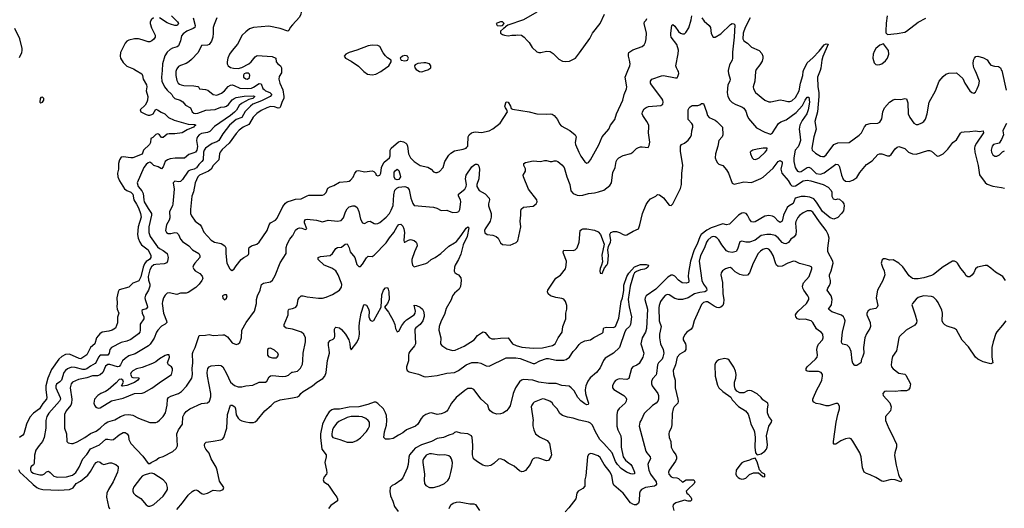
# Model space of a CAD drawing. Header units: inches. Extents: x 2001573 to 2220545, y 644482 to 846830.
# Tile 669 of 755: x 2137150 to 2147430, y 785432 to 790531. Entities that reach past the tile are written whole.
import ezdxf

# ---------------------------------------------------------------- set-up
doc = ezdxf.new("R2010")
doc.units = ezdxf.units.IN
doc.header["$MEASUREMENT"] = 0
for name, color, linetype in [('C1738', 7, 'Continuous'), ('C1739', 7, 'Continuous'), ('C1748', 7, 'Continuous'), ('C1749', 7, 'Continuous')]:
    doc.layers.add(name, color=color, linetype=linetype)

msp = doc.modelspace()

# ---------------------------------------------------------------- linework, layer by layer
at = {"layer": 'C1738', "color": 5}
for points, elevation in [([(2138368, 790000), (2138425, 789965), (2138433, 789950), (2138438, 789910), (2138473, 789850), (2138477, 789830), (2138472, 789790), (2138487, 789730), (2138484, 789690), (2138479, 789670), (2138461, 789639), (2138408, 789590), (2138415, 789570), (2138470, 789541), (2138490, 789534), (2138510, 789534), (2138530, 789540), (2138543, 789550), (2138570, 789596), (2138588, 789592), (2138626, 789566), (2138667, 789547), (2138703, 789510), (2138762, 789482), (2138910, 789440), (2138976, 789436), (2138991, 789430), (2138976, 789424), (2138965, 789410), (2138899, 789381), (2138845, 789350), (2138770, 789340), (2138710, 789341), (2138690, 789337), (2138650, 789301), (2138630, 789302), (2138610, 789330), (2138598, 789338), (2138590, 789340), (2138570, 789332), (2138539, 789301), (2138521, 789290), (2138515, 789250), (2138505, 789230), (2138444, 789170), (2138430, 789129), (2138330, 789091), (2138310, 789090), (2138230, 789100), (2138210, 789096), (2138192, 789070), (2138181, 789030), (2138182, 788970), (2138171, 788930), (2138176, 788890), (2138193, 788850), (2138245, 788765), (2138268, 788748), (2138310, 788730), (2138333, 788710), (2138341, 788650), (2138370, 788607), (2138390, 788566), (2138411, 788510), (2138419, 788470), (2138386, 788370), (2138380, 788290), (2138387, 788250), (2138403, 788210), (2138421, 788181), (2138490, 788129), (2138519, 788070), (2138520, 788050), (2138504, 788030), (2138472, 788008), (2138455, 787985), (2138441, 787950), (2138414, 787846), (2138393, 787807), (2138370, 787796), (2138330, 787783), (2138290, 787739), (2138190, 787711), (2138178, 787690), (2138163, 787630), (2138167, 787570), (2138163, 787537), (2138169, 787509), (2138184, 787470), (2138173, 787427), (2138173, 787367), (2138149, 787311), (2138115, 787290), (2138080, 787280), (2138010, 787270), (2137986, 787254), (2137953, 787210), (2137934, 787150), (2137891, 787109), (2137850, 787035), (2137790, 786991), (2137770, 786994), (2137670, 787040), (2137630, 787036), (2137590, 787017), (2137560, 786990), (2137481, 786879), (2137445, 786790), (2137425, 786710), (2137422, 786670), (2137434, 786590), (2137429, 786570), (2137393, 786527), (2137357, 786470), (2137296, 786424), (2137256, 786384), (2137222, 786310), (2137195, 786210), (2137183, 786197), (2137147, 786170)], 220), ([(2138637, 790000), (2138631, 789930), (2138636, 789890), (2138662, 789830), (2138690, 789794), (2138740, 789750), (2138749, 789730), (2138770, 789710), (2138825, 789690), (2138854, 789674), (2138880, 789640), (2138933, 789610), (2138950, 789570), (2138970, 789555), (2138990, 789552), (2139010, 789556), (2139093, 789587), (2139190, 789594), (2139250, 789618), (2139290, 789622), (2139310, 789629), (2139330, 789646), (2139370, 789694), (2139390, 789710), (2139410, 789718), (2139493, 789733), (2139590, 789736), (2139604, 789730), (2139584, 789710), (2139543, 789697), (2139465, 789655), (2139443, 789637), (2139413, 789587), (2139394, 789566), (2139350, 789530), (2139183, 789417), (2139135, 789365), (2139110, 789354), (2139050, 789342), (2139025, 789330), (2139008, 789310), (2138999, 789290), (2138997, 789270), (2139008, 789208), (2139000, 789170), (2138987, 789150), (2138970, 789140), (2138916, 789124), (2138870, 789085), (2138775, 789085), (2138722, 789079), (2138695, 789070), (2138670, 789050), (2138650, 788995), (2138630, 788974), (2138595, 788995), (2138550, 789010), (2138531, 789031), (2138510, 789043), (2138490, 789038), (2138470, 789020), (2138447, 788990), (2138377, 788830), (2138387, 788790), (2138425, 788745), (2138438, 788718), (2138445, 788650), (2138451, 788630), (2138490, 788560), (2138528, 788510), (2138527, 788490), (2138499, 788370), (2138497, 788310), (2138512, 788270), (2138590, 788161), (2138610, 788142), (2138650, 788123), (2138691, 788091), (2138699, 788050), (2138695, 788010), (2138685, 787995), (2138658, 787982), (2138570, 787977), (2138550, 787972), (2138528, 787952), (2138510, 787922), (2138491, 787850), (2138494, 787814), (2138510, 787770), (2138510, 787750), (2138496, 787710), (2138463, 787657), (2138457, 787630), (2138459, 787610), (2138482, 787550), (2138484, 787530), (2138470, 787515), (2138436, 787504), (2138425, 787495), (2138428, 787470), (2138445, 787430), (2138446, 787410), (2138407, 787353), (2138409, 787290), (2138404, 787270), (2138390, 787253), (2138310, 787192), (2138270, 787175), (2138210, 787163), (2138109, 787111), (2138091, 787090), (2138084, 787050), (2138070, 787031), (2137990, 787029), (2137972, 787010), (2137950, 786957), (2137938, 786942), (2137890, 786917), (2137850, 786889), (2137830, 786882), (2137810, 786881), (2137730, 786900), (2137690, 786904), (2137650, 786888), (2137629, 786871), (2137612, 786848), (2137588, 786770), (2137570, 786751), (2137534, 786726), (2137527, 786710), (2137528, 786690), (2137573, 786590), (2137575, 786570), (2137566, 786550), (2137454, 786426), (2137433, 786390), (2137423, 786350), (2137424, 786270), (2137405, 786170), (2137390, 786130), (2137352, 786088), (2137320, 786040), (2137306, 785986), (2137301, 785899), (2137294, 785886), (2137270, 785868), (2137262, 785850), (2137263, 785830), (2137270, 785816), (2137290, 785800), (2137361, 785781), (2137390, 785782), (2137410, 785792), (2137430, 785813), (2137450, 785818), (2137470, 785807), (2137508, 785768), (2137530, 785760), (2137550, 785758), (2137639, 785761), (2137703, 785777), (2137735, 785805), (2137770, 785863), (2137810, 785947), (2137850, 785994), (2137888, 786051), (2137985, 786095), (2138050, 786153), (2138070, 786154), (2138110, 786145), (2138130, 786149), (2138190, 786200), (2138230, 786222), (2138250, 786222), (2138273, 786210), (2138285, 786190), (2138291, 786150), (2138311, 786110), (2138435, 785975), (2138490, 785898), (2138510, 785898), (2138522, 785910), (2138570, 785935), (2138602, 785958), (2138650, 785972), (2138750, 786024), (2138783, 786057), (2138797, 786083), (2138792, 786210), (2138807, 786250), (2138849, 786310), (2138855, 786385), (2138866, 786414), (2138890, 786443), (2138927, 786470), (2139050, 786527), (2139110, 786533), (2139131, 786549), (2139146, 786594), (2139147, 786630), (2139110, 786810), (2139106, 786850), (2139115, 786890), (2139130, 786910), (2139150, 786919), (2139230, 786925), (2139250, 786924), (2139259, 786919), (2139270, 786908), (2139310, 786840), (2139350, 786749), (2139392, 786712), (2139430, 786699), (2139450, 786698), (2139470, 786699), (2139510, 786711), (2139583, 786717), (2139650, 786749), (2139716, 786750), (2139730, 786758), (2139756, 786804), (2139770, 786815), (2139790, 786817), (2139890, 786807), (2139930, 786810), (2139958, 786822), (2139990, 786853), (2140000, 786854)], 240), ([(2138783, 790000), (2138780, 789990), (2138781, 789950), (2138790, 789896), (2138804, 789870), (2138819, 789859), (2138836, 789850), (2138864, 789844), (2138970, 789840), (2139010, 789833), (2139017, 789830), (2139029, 789809), (2139090, 789804), (2139116, 789796), (2139170, 789749), (2139210, 789745), (2139257, 789763), (2139290, 789790), (2139327, 789833), (2139350, 789848), (2139370, 789851), (2139390, 789844), (2139450, 789815), (2139530, 789812), (2139570, 789818), (2139590, 789827), (2139650, 789866), (2139670, 789861), (2139690, 789812), (2139701, 789801), (2139715, 789790), (2139762, 789770), (2139784, 789750), (2139767, 789730), (2139676, 789684), (2139585, 789650), (2139560, 789630), (2139506, 789574), (2139471, 789509), (2139410, 789488), (2139341, 789430), (2139270, 789341), (2139230, 789270), (2139210, 789258), (2139160, 789240), (2139089, 789190), (2139075, 789170), (2139071, 789150), (2139065, 789070), (2139053, 789050), (2139020, 789020), (2138995, 788985), (2138972, 788970), (2138930, 788962), (2138910, 788951), (2138850, 788862), (2138830, 788841), (2138810, 788839), (2138770, 788846), (2138754, 788830), (2138762, 788762), (2138750, 788610), (2138746, 788590), (2138715, 788530), (2138718, 788462), (2138710, 788438), (2138682, 788390), (2138674, 788330), (2138682, 788310), (2138701, 788301), (2138730, 788301), (2138770, 788309), (2138790, 788306), (2138809, 788289), (2138830, 788239), (2138850, 788215), (2138917, 788170), (2138954, 788130), (2139019, 788090), (2139032, 788070), (2139030, 788050), (2138980, 787990), (2138966, 787970), (2138959, 787950), (2138967, 787927), (2138984, 787910), (2139030, 787881), (2139054, 787854), (2139061, 787830), (2139053, 787810), (2139023, 787770), (2138990, 787737), (2138910, 787685), (2138890, 787678), (2138830, 787676), (2138790, 787662), (2138710, 787681), (2138690, 787676), (2138670, 787657), (2138651, 787629), (2138640, 787590), (2138638, 787570), (2138651, 787470), (2138684, 787390), (2138687, 787370), (2138670, 787354), (2138630, 787334), (2138592, 787290), (2138579, 787270), (2138554, 787206), (2138514, 787146), (2138494, 787126), (2138355, 787045), (2138290, 787023), (2138250, 786996), (2138222, 786970), (2138203, 786930), (2138190, 786913), (2138170, 786910), (2138090, 786933), (2138070, 786933), (2138046, 786914), (2138018, 786850), (2137990, 786825), (2137964, 786816), (2137910, 786815), (2137850, 786792), (2137763, 786777), (2137703, 786750), (2137687, 786730), (2137678, 786690), (2137696, 786570), (2137692, 786530), (2137683, 786510), (2137636, 786450), (2137617, 786410), (2137618, 786270), (2137640, 786210), (2137644, 786130), (2137655, 786115), (2137690, 786108), (2137710, 786110), (2137750, 786125), (2137830, 786170), (2137890, 786214), (2137950, 786238), (2137990, 786268), (2138043, 786317), (2138070, 786334), (2138143, 786357), (2138202, 786390), (2138248, 786408), (2138290, 786410), (2138330, 786403), (2138390, 786374), (2138510, 786326), (2138570, 786329), (2138590, 786336), (2138610, 786352), (2138650, 786390), (2138671, 786429), (2138689, 786510), (2138695, 786570), (2138703, 786590), (2138730, 786604), (2138807, 786630), (2138838, 786650), (2138893, 786707), (2138948, 786790), (2138955, 786830), (2138952, 786890), (2138957, 786950), (2138954, 787046), (2138960, 787070), (2138981, 787110), (2139025, 787235), (2139090, 787238), (2139130, 787246), (2139170, 787237), (2139270, 787244), (2139290, 787242), (2139321, 787221), (2139370, 787158), (2139410, 787143), (2139430, 787147), (2139450, 787161), (2139465, 787210), (2139470, 787290), (2139514, 787370), (2139603, 787490), (2139623, 787570), (2139624, 787610), (2139632, 787650), (2139660, 787710), (2139674, 787766), (2139697, 787783), (2139770, 787795), (2139790, 787814), (2139817, 787863), (2139870, 787994), (2139931, 788090), (2139933, 788153), (2139942, 788190), (2139970, 788240), (2140000, 788277)], 260), ([(2139883, 790000), (2139883, 789977), (2139861, 789939), (2139855, 789910), (2139865, 789870), (2139899, 789799), (2139909, 789731), (2139908, 789710), (2139890, 789676), (2139874, 789626), (2139867, 789613), (2139850, 789607), (2139810, 789622), (2139770, 789625), (2139730, 789611), (2139670, 789582), (2139627, 789553), (2139587, 789513), (2139551, 789449), (2139541, 789439), (2139483, 789410), (2139443, 789377), (2139410, 789343), (2139336, 789244), (2139265, 789175), (2139245, 789150), (2139235, 789130), (2139228, 789070), (2139170, 789010), (2139149, 788970), (2139123, 788950), (2139029, 788910), (2139009, 788890), (2138984, 788830), (2138964, 788736), (2138949, 788690), (2138934, 788550), (2138935, 788510), (2138944, 788484), (2138981, 788430), (2139035, 788390), (2139049, 788370), (2139073, 788313), (2139148, 788230), (2139184, 788210), (2139255, 788195), (2139293, 788170), (2139304, 788150), (2139301, 788090), (2139312, 787990), (2139344, 787930), (2139350, 787923), (2139370, 787915), (2139390, 787931), (2139410, 787964), (2139463, 788030), (2139490, 788050), (2139529, 788070), (2139539, 788081), (2139543, 788090), (2139542, 788138), (2139546, 788154), (2139569, 788170), (2139627, 788190), (2139652, 788208), (2139733, 788330), (2139754, 788390), (2139770, 788412), (2139820, 788440), (2139840, 788460), (2139899, 788581), (2139924, 788616), (2139943, 788630), (2140000, 788649)], 280), ([(2140000, 787301), (2139933, 787313), (2139910, 787330), (2139910, 787350), (2139948, 787432), (2139953, 787450), (2139952, 787490), (2139958, 787502), (2139965, 787510), (2140000, 787517)], 240), ([(2138790, 785421), (2138850, 785490), (2138910, 785569), (2138950, 785607), (2138970, 785619), (2138990, 785624), (2139010, 785618), (2139050, 785587), (2139070, 785580), (2139110, 785589), (2139170, 785622), (2139236, 785616), (2139250, 785617), (2139276, 785630), (2139281, 785650), (2139237, 785717), (2139213, 785830), (2139201, 785861), (2139150, 785948), (2139127, 786007), (2139094, 786050), (2139084, 786070), (2139081, 786090), (2139084, 786110), (2139096, 786124), (2139170, 786132), (2139250, 786147), (2139266, 786154), (2139281, 786170), (2139312, 786268), (2139320, 786410), (2139350, 786507), (2139370, 786510), (2139396, 786490), (2139404, 786470), (2139410, 786408), (2139430, 786373), (2139450, 786355), (2139470, 786344), (2139510, 786333), (2139550, 786326), (2139593, 786327), (2139610, 786333), (2139630, 786353), (2139710, 786450), (2139775, 786505), (2139810, 786540), (2139870, 786564), (2140000, 786586)], 220), ([(2137138, 785838), (2137152, 785810), (2137230, 785741), (2137290, 785680), (2137330, 785650), (2137350, 785640), (2137391, 785629), (2137560, 785620), (2137670, 785627), (2137710, 785645), (2137740, 785690), (2137785, 785715), (2137861, 785779), (2137890, 785816), (2137930, 785889), (2137950, 785911), (2137970, 785920), (2137990, 785912), (2138010, 785896), (2138030, 785890), (2138090, 785907), (2138110, 785907), (2138155, 785890), (2138177, 785870), (2138180, 785850), (2138171, 785810), (2138128, 785710), (2138078, 785630), (2138060, 785590), (2138057, 785550), (2138077, 785450), (2138087, 785427)], 220)]:
    msp.add_lwpolyline(points, dxfattribs=dict(at, elevation=elevation))
for points, elevation in [([(2139534, 789974), (2139510, 789974), (2139495, 789965), (2139487, 789953), (2139488, 789930), (2139510, 789913), (2139530, 789909), (2139550, 789928), (2139552, 789952), (2139545, 789965)], 280), ([(2137390, 789722), (2137370, 789718), (2137365, 789710), (2137362, 789670), (2137370, 789662), (2137390, 789672), (2137402, 789690), (2137402, 789710)], 220), ([(2139290, 787661), (2139266, 787650), (2139270, 787625), (2139290, 787606), (2139310, 787625), (2139315, 787650), (2139310, 787659)], 280), ([(2139770, 787103), (2139750, 787101), (2139736, 787090), (2139736, 787030), (2139750, 787014), (2139790, 787002), (2139830, 787003), (2139840, 787010), (2139851, 787029), (2139847, 787050), (2139810, 787082)], 260), ([(2138690, 787035), (2138670, 787025), (2138610, 786991), (2138570, 786960), (2138537, 786943), (2138430, 786902), (2138370, 786887), (2138330, 786866), (2138313, 786850), (2138308, 786832), (2138313, 786813), (2138322, 786802), (2138330, 786796), (2138390, 786795), (2138399, 786790), (2138385, 786770), (2138350, 786745), (2138270, 786713), (2138225, 786705), (2138214, 786710), (2138233, 786747), (2138228, 786770), (2138210, 786780), (2138190, 786775), (2138158, 786742), (2138074, 786670), (2138045, 786650), (2137998, 786630), (2137966, 786610), (2137931, 786570), (2137924, 786530), (2137931, 786510), (2137946, 786486), (2137970, 786477), (2137990, 786481), (2138110, 786555), (2138230, 786582), (2138350, 786629), (2138430, 786635), (2138450, 786640), (2138530, 786686), (2138630, 786759), (2138711, 786810), (2138734, 786830), (2138746, 786870), (2138745, 786890), (2138735, 786910), (2138704, 786930), (2138693, 786950), (2138715, 787010), (2138710, 787034)], 280), ([(2138530, 785798), (2138505, 785795), (2138450, 785779), (2138430, 785766), (2138410, 785746), (2138343, 785657), (2138333, 785630), (2138333, 785610), (2138339, 785590), (2138359, 785570), (2138414, 785534), (2138470, 785470), (2138490, 785456), (2138510, 785455), (2138530, 785461), (2138550, 785472), (2138650, 785558), (2138684, 785610), (2138693, 785630), (2138695, 785650), (2138684, 785690), (2138650, 785730), (2138550, 785792)], 240)]:
    msp.add_lwpolyline(points, close=True, dxfattribs=dict(at, elevation=elevation))
at = {"layer": 'C1739', "color": 5}
for points, elevation in [([(2138549, 790550), (2138523, 790530), (2138513, 790507), (2138513, 790490), (2138527, 790447), (2138566, 790370), (2138565, 790350), (2138550, 790327), (2138530, 790309), (2138510, 790299), (2138490, 790299), (2138430, 790322), (2138390, 790330), (2138350, 790330), (2138290, 790316), (2138270, 790307), (2138250, 790286), (2138203, 790190), (2138199, 790150), (2138204, 790130), (2138230, 790083), (2138270, 790045), (2138338, 790018), (2138368, 790000)], 220), ([(2138737, 790570), (2138797, 790510), (2138810, 790490), (2138803, 790477), (2138791, 790469), (2138770, 790471), (2138725, 790485), (2138690, 790500), (2138610, 790550)], 220), ([(2138962, 790550), (2138983, 790470), (2138979, 790450), (2138962, 790438), (2138896, 790410), (2138856, 790384), (2138839, 790361), (2138830, 790309), (2138810, 790258), (2138793, 790247), (2138745, 790235), (2138720, 790220), (2138690, 790192), (2138665, 790155), (2138642, 790070), (2138637, 790000)], 240), ([(2139210, 790550), (2139179, 790481), (2139170, 790450), (2139171, 790390), (2139166, 790350), (2139152, 790308), (2139130, 790272), (2139110, 790264), (2139050, 790263), (2139013, 790190), (2138944, 790116), (2138917, 790090), (2138890, 790073), (2138830, 790054), (2138810, 790042), (2138790, 790020), (2138783, 790000)], 260), ([(2140000, 790478), (2139975, 790450), (2139961, 790419), (2139950, 790412), (2139870, 790440), (2139750, 790465), (2139590, 790449), (2139550, 790435), (2139510, 790406), (2139472, 790368), (2139425, 790275), (2139369, 790210), (2139342, 790170), (2139323, 790130), (2139317, 790090), (2139318, 790070), (2139328, 790050), (2139352, 790032), (2139384, 790024), (2139430, 790023), (2139470, 790031), (2139543, 790070), (2139568, 790092), (2139610, 790145), (2139630, 790156), (2139787, 790147), (2139824, 790130), (2139828, 790090), (2139845, 790070), (2139872, 790050), (2139884, 790030), (2139883, 790000)], 280), ([(2137150, 790136), (2137172, 790188), (2137178, 790210), (2137178, 790230), (2137153, 790330), (2137100, 790440)], 220)]:
    msp.add_lwpolyline(points, dxfattribs=dict(at, elevation=elevation))
at = {"layer": 'C1748', "color": 5}
for points, elevation in [([(2140000, 788649), (2140030, 788659), (2140090, 788660), (2140150, 788693), (2140170, 788700), (2140310, 788700), (2140330, 788707), (2140350, 788728), (2140368, 788772), (2140390, 788787), (2140430, 788800), (2140490, 788834), (2140570, 788842), (2140590, 788845), (2140605, 788855), (2140632, 788888), (2140650, 788928), (2140670, 788954), (2140690, 788958), (2140750, 788944), (2140830, 788955), (2140847, 788947), (2140865, 788930), (2140871, 788910), (2140890, 788901), (2140910, 788907), (2140922, 788930), (2140928, 788988), (2140941, 789019), (2140956, 789044), (2141011, 789090), (2141017, 789110), (2141019, 789170), (2141028, 789192), (2141105, 789255), (2141130, 789264), (2141158, 789258), (2141182, 789242), (2141191, 789231), (2141199, 789210), (2141210, 789130), (2141230, 789090), (2141268, 789050), (2141330, 789010), (2141413, 788993), (2141446, 788970), (2141470, 788943), (2141490, 788935), (2141510, 788937), (2141532, 788948), (2141570, 788990), (2141588, 789050), (2141630, 789116), (2141650, 789138), (2141690, 789161), (2141781, 789179), (2141810, 789190), (2141820, 789200), (2141828, 789210), (2141830, 789222), (2141833, 789310), (2141844, 789330), (2141868, 789350), (2141890, 789359), (2141910, 789361), (2141970, 789353), (2142050, 789370), (2142090, 789392), (2142165, 789450), (2142242, 789570), (2142235, 789590), (2142221, 789610), (2142216, 789630), (2142230, 789673), (2142251, 789670), (2142275, 789630), (2142283, 789603), (2142296, 789596), (2142471, 789570), (2142550, 789550), (2142650, 789546), (2142690, 789550), (2142710, 789545), (2142731, 789531), (2142764, 789490), (2142786, 789446), (2142803, 789423), (2142895, 789375), (2142950, 789330), (2142960, 789310), (2142951, 789250), (2142954, 789230), (2142988, 789150), (2143010, 789106), (2143050, 789048), (2143070, 789033), (2143090, 789040), (2143110, 789068), (2143196, 789224), (2143230, 789307), (2143300, 789390), (2143318, 789430), (2143363, 789490), (2143381, 789550), (2143446, 789690), (2143461, 789750), (2143487, 789810), (2143488, 789830), (2143472, 789930), (2143500, 790000)], 280), ([(2140000, 788277), (2140001, 788279), (2140030, 788333), (2140050, 788353), (2140070, 788359), (2140097, 788357), (2140130, 788341), (2140148, 788350), (2140125, 788410), (2140123, 788430), (2140135, 788445), (2140150, 788450), (2140250, 788438), (2140310, 788423), (2140370, 788439), (2140470, 788430), (2140505, 788435), (2140530, 788462), (2140553, 788527), (2140570, 788558), (2140590, 788577), (2140630, 788590), (2140650, 788588), (2140673, 788570), (2140690, 788530), (2140710, 788448), (2140730, 788411), (2140750, 788404), (2140790, 788425), (2140810, 788429), (2140850, 788405), (2140870, 788401), (2140890, 788404), (2140910, 788414), (2140975, 788470), (2141010, 788510), (2141030, 788544), (2141048, 788592), (2141056, 788704), (2141068, 788752), (2141088, 788772), (2141110, 788783), (2141170, 788792), (2141200, 788780), (2141216, 788756), (2141233, 788670), (2141254, 788614), (2141270, 788592), (2141470, 788574), (2141504, 788564), (2141550, 788540), (2141610, 788542), (2141670, 788520), (2141719, 788521), (2141736, 788530), (2141745, 788550), (2141755, 788630), (2141753, 788650), (2141733, 788690), (2141732, 788710), (2141796, 788764), (2141813, 788790), (2141814, 788810), (2141803, 788870), (2141811, 788909), (2141870, 788995), (2141890, 789014), (2141910, 789024), (2141924, 789024), (2141937, 789016), (2141944, 789004), (2141951, 788970), (2141945, 788870), (2141923, 788810), (2141923, 788790), (2141948, 788750), (2142010, 788715), (2142053, 788670), (2142055, 788650), (2142044, 788610), (2142045, 788590), (2142071, 788510), (2142072, 788470), (2142063, 788430), (2142053, 788410), (2142009, 788350), (2142004, 788330), (2142008, 788308), (2142030, 788288), (2142090, 788284), (2142124, 788270), (2142146, 788250), (2142170, 788203), (2142190, 788185), (2142270, 788177), (2142335, 788205), (2142350, 788225), (2142381, 788370), (2142376, 788430), (2142382, 788490), (2142381, 788530), (2142387, 788553), (2142410, 788573), (2142510, 788585), (2142541, 788610), (2142553, 788630), (2142549, 788650), (2142463, 788763), (2142409, 788890), (2142405, 788910), (2142432, 788950), (2142430, 788975), (2142412, 789010), (2142415, 789030), (2142430, 789040), (2142510, 789058), (2142589, 789051), (2142630, 789063), (2142650, 789063), (2142690, 789051), (2142709, 789051), (2142730, 789057), (2142750, 789057), (2142770, 789051), (2142810, 789017), (2142833, 788990), (2142861, 788890), (2142895, 788810), (2142905, 788745), (2142930, 788717), (2142970, 788699), (2142990, 788695), (2143030, 788700), (2143090, 788717), (2143150, 788724), (2143194, 788734), (2143248, 788752), (2143310, 788800), (2143330, 788830), (2143342, 788938), (2143366, 788990), (2143378, 789050), (2143388, 789072), (2143406, 789090), (2143450, 789115), (2143530, 789135), (2143552, 789150), (2143590, 789188), (2143610, 789199), (2143630, 789206), (2143650, 789206), (2143710, 789199), (2143723, 789217), (2143728, 789252), (2143715, 789350), (2143720, 789410), (2143717, 789430), (2143697, 789470), (2143655, 789530), (2143650, 789550), (2143651, 789570), (2143670, 789602), (2143690, 789616), (2143716, 789624), (2143844, 789636), (2143864, 789650), (2143868, 789670), (2143865, 789690), (2143855, 789710), (2143748, 789850), (2143737, 789870), (2143736, 789890), (2143750, 789910), (2143850, 789946), (2143872, 789948), (2143996, 789924), (2144015, 789925), (2144023, 789937), (2144032, 789968), (2144028, 789990), (2144022, 790000)], 260), ([(2140733, 790000), (2140743, 789990), (2140783, 789963), (2140830, 789954), (2140870, 789963), (2140921, 789990), (2140935, 790000)], 320), ([(2141308, 790000), (2141325, 789990), (2141350, 789988), (2141386, 790000)], 320), ([(2144548, 790000), (2144547, 789993), (2144549, 789970), (2144567, 789910), (2144563, 789890), (2144543, 789850), (2144537, 789770), (2144542, 789730), (2144564, 789690), (2144588, 789668), (2144626, 789646), (2144690, 789621), (2144710, 789608), (2144730, 789577), (2144744, 789530), (2144759, 789499), (2144843, 789403), (2144930, 789356), (2144990, 789338), (2145010, 789352), (2145071, 789449), (2145095, 789465), (2145154, 789486), (2145258, 789562), (2145324, 789636), (2145350, 789692), (2145370, 789722), (2145390, 789723), (2145395, 789670), (2145382, 789590), (2145367, 789550), (2145320, 789480), (2145296, 789430), (2145288, 789390), (2145300, 789310), (2145301, 789270), (2145289, 789230), (2145276, 789204), (2145245, 789170), (2145231, 789091), (2145233, 789050), (2145247, 788990), (2145255, 788970), (2145270, 788950), (2145290, 788944), (2145310, 788948), (2145370, 788989), (2145390, 788991), (2145410, 788981), (2145467, 788927), (2145510, 788919), (2145550, 788932), (2145670, 789022), (2145690, 789021), (2145702, 789010), (2145710, 788994), (2145729, 788910), (2145748, 788868), (2145770, 788847), (2145810, 788841), (2145850, 788855), (2145890, 788883), (2145923, 788937), (2145990, 789019), (2146050, 789057), (2146110, 789125), (2146128, 789132), (2146150, 789130), (2146210, 789110), (2146230, 789112), (2146250, 789126), (2146290, 789182), (2146310, 789200), (2146330, 789208), (2146390, 789188), (2146429, 789149), (2146470, 789130), (2146510, 789129), (2146630, 789166), (2146650, 789167), (2146670, 789159), (2146730, 789107), (2146750, 789111), (2146790, 789130), (2146840, 789180), (2146892, 789248), (2146930, 789279), (2146972, 789348), (2146983, 789357), (2147010, 789362), (2147070, 789363), (2147130, 789370), (2147170, 789365), (2147210, 789371), (2147213, 789350), (2147138, 789242), (2147122, 789210), (2147117, 789190), (2147121, 789150), (2147157, 789010), (2147171, 788911), (2147230, 788831), (2147250, 788815), (2147310, 788794), (2147401, 788781), (2147432, 788772)], 260), ([(2144836, 790000), (2144833, 789990), (2144826, 789890), (2144809, 789830), (2144812, 789810), (2144833, 789773), (2144930, 789693), (2144970, 789674), (2144993, 789673), (2145090, 789694), (2145129, 789689), (2145170, 789676), (2145190, 789676), (2145210, 789685), (2145250, 789720), (2145287, 789790), (2145301, 789870), (2145326, 789950), (2145330, 789990), (2145334, 790000)], 280), ([(2145506, 790000), (2145479, 789930), (2145484, 789830), (2145493, 789770), (2145493, 789730), (2145479, 789570), (2145453, 789470), (2145465, 789390), (2145440, 789310), (2145419, 789190), (2145425, 789170), (2145457, 789137), (2145510, 789107), (2145530, 789102), (2145550, 789105), (2145570, 789121), (2145650, 789227), (2145690, 789247), (2145810, 789250), (2145915, 789325), (2145938, 789350), (2145970, 789412), (2145990, 789437), (2146030, 789449), (2146110, 789450), (2146130, 789462), (2146150, 789496), (2146161, 789570), (2146178, 789610), (2146230, 789670), (2146270, 789696), (2146290, 789700), (2146350, 789697), (2146390, 789707), (2146410, 789704), (2146422, 789662), (2146427, 789547), (2146442, 789510), (2146486, 789450), (2146510, 789436), (2146530, 789436), (2146570, 789455), (2146590, 789469), (2146607, 789494), (2146626, 789550), (2146646, 789670), (2146711, 789790), (2146750, 789890), (2146790, 789939), (2146818, 789962), (2146850, 789974), (2146930, 789977), (2146998, 789918), (2147016, 789870), (2147070, 789790), (2147090, 789773), (2147110, 789764), (2147130, 789775), (2147148, 789810), (2147162, 789850), (2147169, 789890), (2147140, 789970), (2147126, 790000)], 280), ([(2147403, 790000), (2147450, 789796)], 280), ([(2140000, 787517), (2140010, 787519), (2140032, 787530), (2140047, 787553), (2140058, 787610), (2140067, 787630), (2140090, 787650), (2140110, 787650), (2140150, 787638), (2140270, 787626), (2140310, 787626), (2140350, 787634), (2140416, 787664), (2140490, 787710), (2140510, 787741), (2140512, 787768), (2140508, 787790), (2140474, 787870), (2140450, 787909), (2140410, 787938), (2140329, 787969), (2140266, 788030), (2140266, 788050), (2140290, 788059), (2140390, 788070), (2140417, 788090), (2140450, 788144), (2140470, 788153), (2140510, 788156), (2140550, 788190), (2140570, 788193), (2140590, 788151), (2140602, 788110), (2140650, 788050), (2140670, 787977), (2140690, 787955), (2140710, 787956), (2140730, 787981), (2140770, 788047), (2140790, 788064), (2140830, 788060), (2140850, 788073), (2140976, 788204), (2141010, 788254), (2141057, 788310), (2141090, 788372), (2141110, 788393), (2141130, 788396), (2141150, 788377), (2141162, 788350), (2141169, 788309), (2141160, 788230), (2141166, 788210), (2141170, 788208), (2141209, 788231), (2141230, 788237), (2141267, 788227), (2141290, 788210), (2141297, 788197), (2141299, 788170), (2141272, 788110), (2141244, 788030), (2141243, 788003), (2141250, 787971), (2141270, 787953), (2141390, 787988), (2141410, 787997), (2141447, 788030), (2141489, 788051), (2141547, 788090), (2141630, 788169), (2141690, 788201), (2141710, 788217), (2141761, 788279), (2141810, 788354), (2141830, 788370), (2141838, 788358), (2141821, 788270), (2141779, 788181), (2141755, 788085), (2141731, 788029), (2141695, 787970), (2141689, 787949), (2141688, 787908), (2141694, 787894), (2141710, 787879), (2141730, 787870), (2141757, 787837), (2141761, 787810), (2141754, 787746), (2141740, 787720), (2141690, 787678), (2141670, 787650), (2141654, 787606), (2141602, 787518), (2141584, 787456), (2141551, 787390), (2141530, 787330), (2141527, 787290), (2141548, 787210), (2141544, 787150), (2141557, 787130), (2141610, 787097), (2141670, 787079), (2141696, 787084), (2141790, 787125), (2141895, 787190), (2141930, 787235), (2141970, 787264), (2141990, 787272), (2142010, 787266), (2142050, 787216), (2142081, 787201), (2142110, 787199), (2142170, 787209), (2142251, 787211), (2142294, 787150), (2142335, 787130), (2142392, 787112), (2142510, 787102), (2142610, 787107), (2142712, 787130), (2142740, 787150), (2142772, 787210), (2142814, 787270), (2142820, 787330), (2142851, 787410), (2142853, 787470), (2142862, 787510), (2142861, 787550), (2142850, 787590), (2142830, 787613), (2142810, 787623), (2142748, 787632), (2142693, 787650), (2142666, 787670), (2142659, 787690), (2142665, 787710), (2142746, 787834), (2142796, 787864), (2142848, 787930), (2142855, 787965), (2142858, 788010), (2142828, 788092), (2142824, 788110), (2142830, 788126), (2142930, 788124), (2142950, 788131), (2142969, 788150), (2142991, 788209), (2143001, 788330), (2143017, 788343), (2143031, 788349), (2143070, 788350), (2143150, 788334), (2143190, 788317), (2143213, 788290), (2143251, 788190), (2143227, 788073), (2143235, 788005), (2143226, 787970), (2143210, 787935), (2143207, 787910), (2143210, 787886), (2143230, 787883), (2143257, 787943), (2143279, 787970), (2143289, 787990), (2143298, 788070), (2143292, 788130), (2143297, 788163), (2143319, 788210), (2143321, 788230), (2143310, 788290), (2143322, 788310), (2143350, 788322), (2143380, 788320), (2143411, 788311), (2143450, 788289), (2143470, 788282), (2143490, 788286), (2143555, 788325), (2143610, 788350), (2143626, 788390), (2143651, 788510), (2143690, 788603), (2143710, 788634), (2143737, 788663), (2143790, 788690), (2143810, 788707), (2143830, 788704), (2143870, 788673), (2143930, 788596), (2143950, 788593), (2143970, 788608), (2144048, 788770), (2144060, 788810), (2144064, 788930), (2144073, 789010), (2144050, 789158), (2144050, 789210), (2144061, 789230), (2144090, 789242), (2144130, 789274), (2144155, 789305), (2144164, 789330), (2144168, 789372), (2144179, 789410), (2144177, 789430), (2144167, 789447), (2144130, 789490), (2144128, 789568), (2144130, 789591), (2144141, 789610), (2144150, 789623), (2144170, 789634), (2144230, 789635), (2144250, 789642), (2144270, 789656), (2144290, 789656), (2144322, 789570), (2144330, 789530), (2144350, 789510), (2144410, 789484), (2144430, 789470), (2144487, 789410), (2144490, 789328), (2144484, 789310), (2144449, 789271), (2144440, 789210), (2144414, 789130), (2144412, 789090), (2144420, 789060), (2144436, 789036), (2144450, 789024), (2144490, 789010), (2144530, 788963), (2144549, 788929), (2144590, 788824), (2144610, 788814), (2144710, 788839), (2144790, 788832), (2144887, 788873), (2144912, 788888), (2145018, 788982), (2145070, 789050), (2145090, 789062), (2145109, 789049), (2145109, 789030), (2145097, 788970), (2145108, 788930), (2145174, 788854), (2145199, 788810), (2145210, 788799), (2145230, 788794), (2145250, 788799), (2145330, 788848), (2145370, 788858), (2145410, 788851), (2145540, 788810), (2145590, 788782), (2145623, 788750), (2145629, 788730), (2145630, 788690), (2145642, 788662), (2145670, 788653), (2145690, 788660), (2145710, 788659), (2145742, 788630), (2145754, 788610), (2145759, 788590), (2145750, 788538), (2145730, 788508), (2145690, 788468), (2145651, 788449), (2145610, 788464), (2145530, 788528), (2145477, 788617), (2145460, 788640), (2145440, 788660), (2145398, 788678), (2145350, 788686), (2145310, 788685), (2145247, 788670), (2145226, 788614), (2145184, 788590), (2145163, 788570), (2145126, 788490), (2145110, 788429), (2145090, 788414), (2145070, 788428), (2145030, 788470), (2145010, 788480), (2144970, 788488), (2144930, 788481), (2144830, 788422), (2144810, 788417), (2144790, 788421), (2144770, 788448), (2144750, 788490), (2144733, 788510), (2144710, 788517), (2144690, 788513), (2144653, 788490), (2144583, 788417), (2144561, 788399), (2144530, 788392), (2144490, 788401), (2144370, 788359), (2144324, 788336), (2144266, 788290), (2144250, 788264), (2144223, 788190), (2144192, 788128), (2144155, 788010), (2144134, 787894), (2144130, 787850), (2144135, 787805), (2144131, 787789), (2144110, 787782), (2144066, 787786), (2144030, 787813), (2143990, 787856), (2143970, 787865), (2143950, 787864), (2143916, 787844), (2143790, 787718), (2143690, 787650), (2143680, 787630), (2143678, 787610), (2143705, 787510), (2143695, 787310), (2143685, 787270), (2143648, 787210), (2143636, 787150), (2143666, 787050), (2143657, 787010), (2143616, 786944), (2143594, 786926), (2143553, 786907), (2143538, 786890), (2143510, 786788), (2143490, 786778), (2143410, 786782), (2143390, 786778), (2143370, 786767), (2143355, 786750), (2143338, 786710), (2143340, 786690), (2143353, 786673), (2143459, 786610), (2143479, 786590), (2143487, 786570), (2143483, 786550), (2143470, 786530), (2143408, 786472), (2143391, 786449), (2143383, 786410), (2143386, 786370), (2143383, 786290), (2143394, 786250), (2143427, 786187), (2143431, 786151), (2143430, 786070), (2143452, 785970), (2143474, 785934), (2143530, 785890), (2143543, 785870), (2143570, 785810), (2143568, 785792), (2143551, 785789), (2143530, 785792), (2143485, 785810), (2143430, 785849), (2143390, 785889), (2143370, 785921), (2143337, 786010), (2143250, 786110), (2143208, 786150), (2143161, 786230), (2143130, 786299), (2143110, 786322), (2143090, 786332), (2142991, 786351), (2142928, 786372), (2142870, 786382), (2142819, 786399), (2142790, 786423), (2142762, 786470), (2142723, 786510), (2142710, 786532), (2142684, 786550), (2142630, 786572), (2142610, 786573), (2142590, 786568), (2142522, 786538), (2142510, 786530), (2142496, 786510), (2142490, 786490), (2142510, 786350), (2142506, 786330), (2142506, 786294), (2142517, 786250), (2142537, 786210), (2142577, 786177), (2142658, 786138), (2142680, 786110), (2142701, 785990), (2142697, 785970), (2142670, 785932), (2142650, 785926), (2142570, 785956), (2142550, 785960), (2142524, 785956), (2142510, 785950), (2142501, 785939), (2142479, 785890), (2142430, 785825), (2142410, 785815), (2142393, 785813), (2142370, 785823), (2142312, 785872), (2142250, 785902), (2142210, 785935), (2142170, 785950), (2142150, 785944), (2142102, 785898), (2142070, 785879), (2142030, 785871), (2142010, 785875), (2141984, 785884), (2141930, 785917), (2141888, 785950), (2141878, 785990), (2141880, 786090), (2141873, 786170), (2141866, 786190), (2141830, 786208), (2141757, 786217), (2141710, 786229), (2141690, 786224), (2141676, 786210), (2141630, 786196), (2141575, 786170), (2141510, 786162), (2141450, 786128), (2141344, 786096), (2141280, 786060), (2141260, 786040), (2141221, 785990), (2141213, 785967), (2141206, 785890), (2141197, 785850), (2141150, 785750), (2141130, 785726), (2141070, 785685), (2141038, 785670), (2141018, 785650), (2141014, 785606), (2141021, 785561), (2141046, 785506), (2141063, 785450), (2141100, 785400)], 240), ([(2147452, 789448), (2147420, 789390), (2147416, 789370), (2147420, 789330), (2147400, 789280), (2147376, 789244), (2147316, 789230), (2147302, 789210), (2147292, 789170), (2147295, 789150), (2147310, 789121), (2147330, 789108), (2147350, 789106), (2147379, 789121), (2147410, 789153), (2147430, 789163)], 280), ([(2147441, 787810), (2147414, 787850), (2147336, 787896), (2147290, 787938), (2147250, 787966), (2147230, 787966), (2147150, 787949), (2147129, 787931), (2147110, 787889), (2147090, 787864), (2147070, 787849), (2147050, 787849), (2147030, 787858), (2147013, 787890), (2146976, 787936), (2146942, 787990), (2146930, 788002), (2146910, 788012), (2146890, 788010), (2146790, 787953), (2146690, 787872), (2146670, 787861), (2146590, 787838), (2146530, 787828), (2146490, 787826), (2146470, 787832), (2146437, 787857), (2146370, 787951), (2146330, 787991), (2146270, 788024), (2146230, 788023), (2146190, 788035), (2146170, 788036), (2146155, 788025), (2146145, 787990), (2146158, 787950), (2146177, 787910), (2146184, 787870), (2146162, 787810), (2146105, 787710), (2146092, 787630), (2146110, 787548), (2146103, 787530), (2146090, 787517), (2146030, 787507), (2146010, 787492), (2145996, 787470), (2145994, 787450), (2146029, 787370), (2146033, 787330), (2146026, 787310), (2145990, 787253), (2145975, 787210), (2145961, 787110), (2145963, 787050), (2145950, 787009), (2145939, 786990), (2145931, 786950), (2145890, 786924), (2145870, 786922), (2145850, 786948), (2145843, 786970), (2145830, 787070), (2145814, 787110), (2145790, 787134), (2145744, 787144), (2145734, 787154), (2145730, 787168), (2145741, 787270), (2145766, 787370), (2145768, 787390), (2145762, 787410), (2145751, 787431), (2145730, 787447), (2145630, 787482), (2145596, 787510), (2145626, 787554), (2145633, 787610), (2145623, 787650), (2145581, 787710), (2145586, 787730), (2145604, 787756), (2145614, 787786), (2145615, 787810), (2145606, 787850), (2145606, 787870), (2145622, 787910), (2145642, 787990), (2145638, 788010), (2145589, 788110), (2145588, 788148), (2145602, 788250), (2145591, 788291), (2145570, 788330), (2145500, 788420), (2145430, 788523), (2145410, 788535), (2145390, 788538), (2145370, 788535), (2145330, 788517), (2145290, 788489), (2145273, 788467), (2145254, 788426), (2145251, 788409), (2145257, 788323), (2145252, 788288), (2145235, 788265), (2145200, 788240), (2145175, 788205), (2145150, 788193), (2145130, 788195), (2145110, 788205), (2145070, 788253), (2145038, 788278), (2144991, 788291), (2144950, 788290), (2144890, 788278), (2144830, 788232), (2144770, 788210), (2144731, 788211), (2144690, 788221), (2144670, 788212), (2144643, 788137), (2144630, 788112), (2144590, 788102), (2144550, 788109), (2144530, 788120), (2144482, 788182), (2144450, 788233), (2144430, 788255), (2144410, 788266), (2144390, 788267), (2144370, 788260), (2144335, 788230), (2144322, 788210), (2144301, 788150), (2144257, 788070), (2144244, 788010), (2144272, 787810), (2144290, 787770), (2144319, 787730), (2144325, 787710), (2144319, 787701), (2144304, 787690), (2144250, 787684), (2144195, 787670), (2144130, 787629), (2144070, 787610), (2144030, 787611), (2143990, 787622), (2143930, 787659), (2143910, 787663), (2143890, 787652), (2143868, 787630), (2143842, 787590), (2143827, 787550), (2143823, 787523), (2143825, 787390), (2143847, 787330), (2143829, 787250), (2143829, 787210), (2143840, 787150), (2143867, 787090), (2143874, 787050), (2143866, 787010), (2143857, 786990), (2143820, 786950), (2143808, 786930), (2143800, 786840), (2143794, 786826), (2143758, 786782), (2143746, 786754), (2143745, 786730), (2143752, 786710), (2143813, 786630), (2143820, 786610), (2143820, 786570), (2143813, 786550), (2143795, 786530), (2143756, 786504), (2143670, 786421), (2143642, 786358), (2143625, 786330), (2143618, 786290), (2143687, 786030), (2143698, 786010), (2143734, 785970), (2143735, 785950), (2143714, 785910), (2143709, 785890), (2143718, 785830), (2143735, 785790), (2143794, 785710), (2143797, 785683), (2143788, 785670), (2143776, 785664), (2143684, 785650), (2143641, 785630), (2143628, 785610), (2143621, 785590), (2143616, 785510), (2143610, 785485), (2143590, 785469), (2143570, 785468), (2143550, 785474), (2143528, 785490), (2143451, 785591), (2143354, 785674), (2143347, 785690), (2143331, 785771), (2143316, 785810), (2143251, 785890), (2143210, 785964), (2143190, 785979), (2143130, 786000), (2143110, 786003), (2143087, 785993), (2143079, 785970), (2143060, 785770), (2143052, 785730), (2143050, 785663), (2143030, 785638), (2142982, 785610), (2142968, 785590), (2142955, 785530), (2142884, 785436), (2142844, 785396)], 260), ([(2147445, 787390), (2147410, 787343), (2147350, 787275), (2147342, 787258), (2147312, 787168), (2147300, 787110), (2147298, 787010), (2147311, 786950), (2147290, 786939), (2147210, 786961), (2147153, 786990), (2147130, 787008), (2147056, 787116), (2146990, 787188), (2146930, 787293), (2146910, 787310), (2146834, 787334), (2146808, 787348), (2146790, 787365), (2146780, 787390), (2146784, 787470), (2146779, 787499), (2146740, 787580), (2146723, 787603), (2146690, 787634), (2146670, 787644), (2146590, 787650), (2146550, 787640), (2146530, 787631), (2146510, 787616), (2146471, 787570), (2146464, 787556), (2146500, 787450), (2146515, 787390), (2146513, 787367), (2146496, 787344), (2146404, 787290), (2146334, 787226), (2146327, 787210), (2146316, 787130), (2146303, 787077), (2146264, 787016), (2146256, 786984), (2146250, 786930), (2146253, 786910), (2146270, 786886), (2146330, 786844), (2146390, 786832), (2146402, 786822), (2146450, 786730), (2146445, 786690), (2146430, 786670), (2146410, 786658), (2146350, 786658), (2146290, 786651), (2146204, 786656), (2146179, 786650), (2146163, 786630), (2146164, 786610), (2146233, 786533), (2146248, 786490), (2146243, 786450), (2146190, 786390), (2146188, 786350), (2146224, 786264), (2146253, 786213), (2146303, 786103), (2146305, 786070), (2146286, 786010), (2146284, 785984), (2146301, 785881), (2146325, 785785), (2146336, 785756), (2146356, 785730), (2146357, 785723), (2146350, 785710), (2146290, 785730), (2146250, 785731), (2146170, 785711), (2146150, 785716), (2146090, 785753), (2146030, 785781), (2145990, 785794), (2145968, 785810), (2145950, 785855), (2145934, 785970), (2145922, 786010), (2145850, 786131), (2145830, 786156), (2145810, 786164), (2145770, 786156), (2145724, 786136), (2145670, 786101), (2145650, 786101), (2145646, 786106), (2145645, 786130), (2145676, 786330), (2145691, 786410), (2145710, 786470), (2145710, 786495), (2145698, 786518), (2145690, 786525), (2145670, 786526), (2145598, 786502), (2145570, 786500), (2145510, 786518), (2145465, 786525), (2145440, 786540), (2145432, 786552), (2145430, 786570), (2145436, 786590), (2145473, 786670), (2145509, 786730), (2145525, 786770), (2145532, 786810), (2145530, 786830), (2145519, 786850), (2145490, 786861), (2145390, 786859), (2145370, 786862), (2145361, 786870), (2145361, 786890), (2145371, 786910), (2145459, 786990), (2145475, 787010), (2145480, 787030), (2145472, 787090), (2145478, 787122), (2145490, 787145), (2145530, 787191), (2145537, 787210), (2145536, 787250), (2145519, 787270), (2145490, 787286), (2145470, 787306), (2145432, 787372), (2145412, 787390), (2145350, 787407), (2145290, 787404), (2145270, 787408), (2145253, 787430), (2145251, 787450), (2145260, 787470), (2145279, 787490), (2145365, 787570), (2145388, 787610), (2145388, 787630), (2145379, 787650), (2145336, 787710), (2145327, 787730), (2145324, 787750), (2145335, 787785), (2145392, 787850), (2145422, 787930), (2145419, 787950), (2145400, 787960), (2145290, 787988), (2145250, 788008), (2145230, 788010), (2145170, 787992), (2145110, 787960), (2145070, 787956), (2145050, 787970), (2145043, 787983), (2145015, 788070), (2144993, 788113), (2144970, 788136), (2144950, 788143), (2144930, 788141), (2144910, 788132), (2144885, 788115), (2144861, 788090), (2144808, 787992), (2144770, 787890), (2144750, 787866), (2144710, 787862), (2144670, 787872), (2144621, 787901), (2144590, 787932), (2144570, 787944), (2144550, 787942), (2144520, 787930), (2144487, 787910), (2144472, 787890), (2144469, 787870), (2144486, 787790), (2144492, 787670), (2144502, 787610), (2144498, 787570), (2144490, 787550), (2144470, 787530), (2144450, 787525), (2144430, 787526), (2144400, 787540), (2144350, 787577), (2144330, 787587), (2144312, 787588), (2144290, 787579), (2144270, 787559), (2144191, 787390), (2144176, 787324), (2144159, 787301), (2144116, 787270), (2144097, 787250), (2144076, 787210), (2144078, 787190), (2144100, 787150), (2144106, 787130), (2144105, 787090), (2144092, 787070), (2144041, 787039), (2144016, 787010), (2143997, 786930), (2143974, 786870), (2143977, 786830), (2143995, 786770), (2143992, 786690), (2144023, 786570), (2144024, 786550), (2144020, 786530), (2143983, 786490), (2143971, 786469), (2143963, 786423), (2143957, 786303), (2143950, 786270), (2143930, 786230), (2143927, 786210), (2143932, 786170), (2143947, 786130), (2143952, 786070), (2143971, 786030), (2144000, 785990), (2144009, 785970), (2144009, 785950), (2143996, 785924), (2143930, 785830), (2143925, 785810), (2143927, 785790), (2143950, 785759), (2143970, 785752), (2144010, 785749), (2144030, 785743), (2144070, 785705), (2144110, 785728), (2144190, 785728), (2144200, 785710), (2144192, 785690), (2144125, 785630), (2144110, 785610), (2144114, 785590), (2144130, 785581), (2144158, 785550), (2144165, 785530), (2144163, 785517), (2144153, 785507), (2144130, 785505), (2144090, 785516), (2144070, 785511), (2144001, 785490), (2143971, 785470), (2143968, 785450), (2143979, 785410)], 280), ([(2140000, 786586), (2140050, 786595), (2140070, 786609), (2140085, 786630), (2140110, 786650), (2140208, 786710), (2140251, 786750), (2140315, 786785), (2140337, 786810), (2140349, 786850), (2140365, 786975), (2140384, 787050), (2140383, 787090), (2140375, 787130), (2140376, 787164), (2140390, 787183), (2140422, 787198), (2140436, 787210), (2140441, 787230), (2140437, 787303), (2140443, 787317), (2140450, 787322), (2140490, 787314), (2140510, 787298), (2140553, 787250), (2140587, 787190), (2140596, 787150), (2140599, 787110), (2140610, 787086), (2140670, 787162), (2140691, 787209), (2140698, 787250), (2140693, 787327), (2140697, 787370), (2140714, 787470), (2140744, 787556), (2140750, 787560), (2140770, 787552), (2140792, 787512), (2140798, 787490), (2140797, 787430), (2140810, 787397), (2140830, 787384), (2140847, 787393), (2140925, 787530), (2140930, 787661), (2140950, 787709), (2140970, 787732), (2140990, 787737), (2140998, 787718), (2141004, 787690), (2141009, 787610), (2140992, 787570), (2140972, 787550), (2140960, 787530), (2141000, 787480), (2141050, 787393), (2141066, 787350), (2141074, 787310), (2141090, 787275), (2141110, 787279), (2141140, 787340), (2141170, 787380), (2141190, 787398), (2141270, 787451), (2141280, 787470), (2141283, 787490), (2141270, 787551), (2141292, 787548), (2141330, 787530), (2141355, 787510), (2141366, 787490), (2141374, 787450), (2141373, 787433), (2141358, 787390), (2141330, 787350), (2141285, 787315), (2141277, 787303), (2141274, 787290), (2141282, 787150), (2141272, 787128), (2141223, 787070), (2141213, 787050), (2141209, 787030), (2141209, 786970), (2141188, 786910), (2141187, 786890), (2141197, 786870), (2141217, 786857), (2141313, 786833), (2141370, 786807), (2141390, 786803), (2141510, 786818), (2141610, 786844), (2141690, 786849), (2141730, 786870), (2141810, 786931), (2141870, 786953), (2141934, 786954), (2141965, 786945), (2142019, 786919), (2142050, 786916), (2142230, 787001), (2142330, 787002), (2142375, 786995), (2142510, 786942), (2142530, 786943), (2142581, 786970), (2142650, 786997), (2142670, 786997), (2142750, 786977), (2142830, 786979), (2142855, 786985), (2142890, 787010), (2142929, 787070), (2142960, 787100), (2142990, 787142), (2143010, 787160), (2143050, 787179), (2143110, 787190), (2143145, 787215), (2143230, 787259), (2143242, 787270), (2143246, 787310), (2143250, 787314), (2143277, 787323), (2143350, 787318), (2143370, 787330), (2143405, 787415), (2143429, 787590), (2143442, 787630), (2143456, 787704), (2143458, 787762), (2143488, 787852), (2143510, 787887), (2143570, 787953), (2143630, 787975), (2143690, 787978), (2143716, 787970), (2143707, 787950), (2143690, 787936), (2143673, 787927), (2143630, 787920), (2143590, 787904), (2143570, 787890), (2143557, 787870), (2143524, 787750), (2143504, 787610), (2143513, 787533), (2143539, 787430), (2143526, 787350), (2143515, 787330), (2143483, 787297), (2143468, 787272), (2143411, 787109), (2143350, 787050), (2143262, 786998), (2143245, 786975), (2143210, 786897), (2143171, 786849), (2143107, 786793), (2143080, 786760), (2143060, 786710), (2143053, 786670), (2143058, 786630), (2143074, 786570), (2143090, 786530), (2143085, 786515), (2143070, 786513), (2143050, 786524), (2143010, 786555), (2142978, 786590), (2142938, 786658), (2142908, 786690), (2142886, 786706), (2142810, 786714), (2142750, 786733), (2142670, 786736), (2142570, 786750), (2142509, 786770), (2142410, 786778), (2142390, 786771), (2142368, 786752), (2142327, 786690), (2142303, 786630), (2142270, 786503), (2142251, 786470), (2142231, 786449), (2142195, 786425), (2142170, 786417), (2142130, 786414), (2142090, 786428), (2142061, 786450), (2142048, 786470), (2142037, 786510), (2141969, 786570), (2141890, 786671), (2141870, 786682), (2141830, 786681), (2141797, 786663), (2141707, 786590), (2141657, 786530), (2141621, 786459), (2141610, 786445), (2141590, 786432), (2141550, 786417), (2141510, 786410), (2141450, 786427), (2141430, 786426), (2141390, 786411), (2141360, 786390), (2141342, 786370), (2141308, 786310), (2141282, 786290), (2141190, 786250), (2141150, 786220), (2141104, 786196), (2141050, 786162), (2141010, 786152), (2140970, 786155), (2140952, 786172), (2140958, 786230), (2140979, 786301), (2140985, 786350), (2140979, 786399), (2140970, 786429), (2140947, 786470), (2140890, 786526), (2140870, 786539), (2140850, 786540), (2140784, 786516), (2140690, 786492), (2140590, 786487), (2140490, 786466), (2140430, 786466), (2140410, 786460), (2140382, 786438), (2140351, 786390), (2140312, 786310), (2140290, 786210), (2140290, 786170), (2140306, 786050), (2140349, 785989), (2140350, 785970), (2140335, 785910), (2140355, 785830), (2140357, 785803), (2140353, 785790), (2140330, 785762), (2140320, 785730), (2140324, 785710), (2140363, 785683), (2140383, 785663), (2140429, 785590), (2140462, 785550), (2140470, 785530), (2140469, 785511), (2140400, 785460), (2140374, 785430)], 220), ([(2140000, 786854), (2140050, 786863), (2140083, 786896), (2140102, 786938), (2140107, 786973), (2140110, 787050), (2140135, 787170), (2140133, 787210), (2140116, 787250), (2140092, 787270), (2140010, 787299), (2140000, 787301)], 240), ([(2141633, 785430), (2141653, 785467), (2141675, 785485), (2141710, 785496), (2141738, 785498), (2141850, 785480), (2141890, 785480), (2141910, 785472), (2141952, 785410)], 240)]:
    msp.add_lwpolyline(points, dxfattribs=dict(at, elevation=elevation))
for points, elevation in [([(2144912, 789192), (2144850, 789180), (2144806, 789170), (2144783, 789157), (2144777, 789150), (2144780, 789130), (2144798, 789090), (2144810, 789074), (2144830, 789071), (2144850, 789078), (2144870, 789090), (2144933, 789150), (2144949, 789170), (2144955, 789190)], 260), ([(2141090, 788860), (2141070, 788868), (2141061, 788890), (2141061, 788939), (2141070, 788954), (2141090, 788970), (2141110, 788957), (2141123, 788910), (2141125, 788890), (2141110, 788864)], 260), ([(2144510, 786994), (2144450, 786981), (2144430, 786969), (2144415, 786950), (2144407, 786930), (2144412, 786810), (2144436, 786716), (2144450, 786690), (2144490, 786651), (2144573, 786593), (2144590, 786565), (2144655, 786495), (2144727, 786450), (2144754, 786414), (2144770, 786370), (2144783, 786310), (2144816, 786250), (2144822, 786230), (2144830, 786170), (2144824, 786070), (2144831, 786011), (2144850, 785991), (2144890, 785999), (2144930, 786028), (2144946, 786050), (2144954, 786070), (2144956, 786096), (2144947, 786190), (2144970, 786290), (2144998, 786330), (2145001, 786350), (2144971, 786391), (2144958, 786430), (2144957, 786470), (2144965, 786510), (2144961, 786530), (2144910, 786564), (2144890, 786590), (2144850, 786626), (2144790, 786658), (2144770, 786662), (2144750, 786658), (2144710, 786638), (2144690, 786636), (2144670, 786638), (2144636, 786656), (2144619, 786679), (2144612, 786710), (2144614, 786750), (2144626, 786790), (2144630, 786830), (2144623, 786863), (2144606, 786906), (2144557, 786977), (2144542, 786990)], 320), ([(2140690, 786391), (2140610, 786389), (2140570, 786381), (2140482, 786338), (2140460, 786320), (2140426, 786274), (2140416, 786250), (2140408, 786208), (2140408, 786188), (2140421, 786170), (2140491, 786151), (2140570, 786122), (2140630, 786121), (2140670, 786140), (2140710, 786168), (2140770, 786232), (2140790, 786260), (2140801, 786290), (2140802, 786330), (2140790, 786350), (2140763, 786370), (2140725, 786385)], 240), ([(2141450, 786002), (2141430, 786001), (2141395, 785985), (2141365, 785950), (2141359, 785930), (2141359, 785910), (2141375, 785790), (2141373, 785730), (2141378, 785690), (2141392, 785670), (2141430, 785650), (2141470, 785649), (2141534, 785666), (2141585, 785690), (2141619, 785721), (2141636, 785750), (2141653, 785807), (2141666, 785870), (2141668, 785910), (2141660, 785950), (2141647, 785967), (2141630, 785979), (2141590, 785990), (2141530, 785987)], 260), ([(2144830, 785955), (2144790, 785946), (2144770, 785935), (2144710, 785916), (2144690, 785905), (2144670, 785884), (2144632, 785830), (2144626, 785790), (2144634, 785770), (2144650, 785754), (2144670, 785743), (2144690, 785737), (2144710, 785739), (2144730, 785747), (2144770, 785784), (2144810, 785803), (2144862, 785802), (2144910, 785765), (2144930, 785762), (2144928, 785790), (2144903, 785803), (2144874, 785834), (2144850, 785918)], 320)]:
    msp.add_lwpolyline(points, close=True, dxfattribs=dict(at, elevation=elevation))
at = {"layer": 'C1749', "color": 5}
for points, elevation in [([(2140000, 790716), (2140010, 790711), (2140043, 790683), (2140079, 790639), (2140088, 790610), (2140085, 790590), (2140070, 790559), (2140000, 790478)], 280), ([(2142550, 790611), (2142410, 790529), (2142246, 790474), (2142222, 790458), (2142218, 790450), (2142201, 790439), (2142171, 790410), (2142171, 790390), (2142190, 790377), (2142212, 790368), (2142250, 790362), (2142290, 790371), (2142330, 790368), (2142350, 790373), (2142390, 790368), (2142416, 790350), (2142450, 790315), (2142470, 790293), (2142501, 790241), (2142550, 790195), (2142570, 790188), (2142590, 790188), (2142650, 790201), (2142690, 790200), (2142720, 790180), (2142780, 790120), (2142819, 790099), (2142850, 790095), (2142890, 790098), (2142952, 790128), (2142996, 790184), (2143104, 790336), (2143132, 790390), (2143209, 790490), (2143257, 790590)], 320), ([(2143500, 790000), (2143520, 790050), (2143523, 790070), (2143518, 790110), (2143506, 790150), (2143505, 790170), (2143511, 790190), (2143550, 790217), (2143649, 790250), (2143670, 790270), (2143683, 790297), (2143691, 790330), (2143694, 790390), (2143670, 790490), (2143675, 790510), (2143690, 790525), (2143697, 790543)], 280), ([(2144022, 790000), (2144007, 790027), (2144002, 790050), (2144026, 790174), (2144028, 790212), (2144012, 790272), (2143953, 790350), (2143948, 790368), (2143947, 790390), (2143960, 790470), (2143970, 790480), (2143990, 790464), (2144027, 790407), (2144050, 790390), (2144070, 790383), (2144090, 790385), (2144104, 790396), (2144135, 790445), (2144162, 790530), (2144166, 790570)], 260), ([(2144271, 790551), (2144297, 790517), (2144350, 790470), (2144362, 790450), (2144370, 790386), (2144390, 790350), (2144410, 790348), (2144470, 790382), (2144570, 790480), (2144590, 790490), (2144607, 790487), (2144616, 790476), (2144610, 790350), (2144593, 790193), (2144593, 790130), (2144588, 790110), (2144559, 790061), (2144548, 790000)], 260), ([(2144776, 790550), (2144724, 790450), (2144705, 790390), (2144701, 790330), (2144710, 790309), (2144747, 790287), (2144790, 790246), (2144869, 790209), (2144899, 790179), (2144910, 790150), (2144910, 790130), (2144901, 790099), (2144879, 790061), (2144839, 790010), (2144836, 790000)], 280), ([(2146207, 790570), (2146196, 790496), (2146193, 790413), (2146194, 790394), (2146210, 790376), (2146310, 790386), (2146390, 790402), (2146410, 790412), (2146530, 790504), (2146610, 790546)], 320), ([(2145334, 790000), (2145370, 790080), (2145430, 790133), (2145497, 790203), (2145550, 790269), (2145570, 790280), (2145590, 790274), (2145534, 790146), (2145524, 790110), (2145515, 790025), (2145506, 790000)], 280), ([(2140935, 790000), (2141004, 790050), (2141029, 790090), (2141028, 790110), (2140990, 790133), (2140970, 790154), (2140945, 790185), (2140910, 790250), (2140890, 790261), (2140830, 790267), (2140790, 790259), (2140670, 790213), (2140591, 790190), (2140557, 790170), (2140539, 790150), (2140551, 790130), (2140610, 790098), (2140686, 790046), (2140733, 790000)], 320), ([(2141386, 790000), (2141412, 790008), (2141444, 790030), (2141444, 790050), (2141430, 790069), (2141390, 790081), (2141370, 790081), (2141306, 790074), (2141280, 790060), (2141272, 790050), (2141276, 790030), (2141291, 790010), (2141308, 790000)], 320), ([(2147126, 790000), (2147111, 790030), (2147103, 790070), (2147108, 790110), (2147117, 790130), (2147133, 790147), (2147154, 790150), (2147214, 790134), (2147250, 790111), (2147274, 790074), (2147290, 790058), (2147326, 790046), (2147370, 790043), (2147390, 790030), (2147402, 790002), (2147403, 790000)], 280)]:
    msp.add_lwpolyline(points, dxfattribs=dict(at, elevation=elevation))
at = {"layer": 'C1749', "color": 5, "elevation": 320}
for points in [[(2142170, 790509), (2142125, 790490), (2142134, 790470), (2142170, 790466), (2142190, 790472), (2142208, 790490), (2142190, 790508)], [(2146170, 790278), (2146130, 790265), (2146110, 790249), (2146090, 790229), (2146070, 790199), (2146059, 790170), (2146058, 790130), (2146070, 790081), (2146090, 790063), (2146110, 790059), (2146130, 790063), (2146150, 790070), (2146190, 790103), (2146210, 790131), (2146223, 790170), (2146222, 790210)], [(2141170, 790157), (2141148, 790152), (2141122, 790130), (2141134, 790110), (2141170, 790103), (2141190, 790106), (2141198, 790110), (2141208, 790130), (2141198, 790150), (2141190, 790154)]]:
    msp.add_lwpolyline(points, close=True, dxfattribs=at)

doc.saveas('drawing.dxf')
